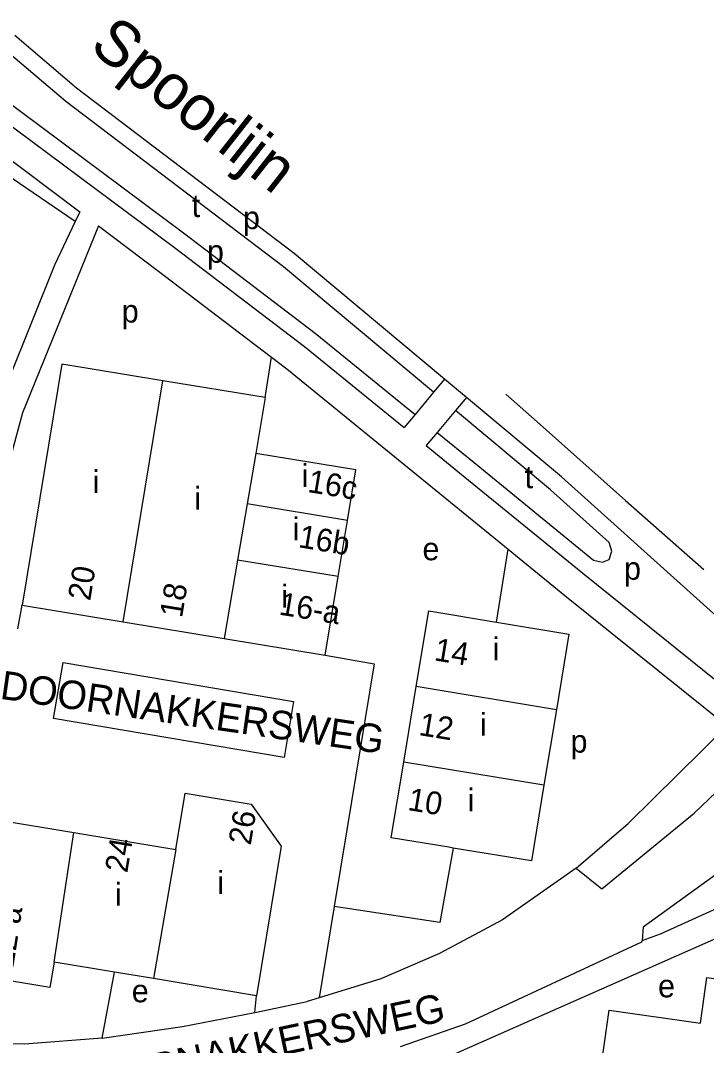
# Model space of a CAD drawing. Extents: x 163012 to 165277, y 382513 to 383987.
# Drawn here: x 164344.7 to 164465.3, y 383376 to 383556.1 of the extents above; entities that cross this region are included whole.
import ezdxf

# ---------------------------------------------------------------- set-up
doc = ezdxf.new("R2010")
doc.units = 0
for name, color, linetype in [('BLT_Basislijn', 7, 'Continuous'), ('BLT_Bebouwing', 7, 'Continuous'), ('BLT_Centroide', 7, 'Continuous'), ('BLT_Huisnummer', 7, 'Continuous'), ('BLT_Huisnummer_ tussenligend', 7, 'Continuous'), ('BLT_Huisnummer_reeks', 7, 'Continuous'), ('BLT_Onderverdeling_panden', 7, 'Continuous'), ('BLT_Spoorlijn', 7, 'Continuous'), ('BLT_Straatnaam', 7, 'Continuous'), ('BLT_Waternaam_spoorwegen', 7, 'Continuous')]:
    doc.layers.add(name, color=color, linetype=linetype)

msp = doc.modelspace()

# ---------------------------------------------------------------- linework, layer by layer
at = {"layer": 'BLT_Basislijn'}
for p, q in [((164333.16, 383539.03), (164355.14, 383522.49)), ((164355.14, 383522.49), (164354.3, 383520.77)), ((164419.28, 383493.09), (164392.82, 383515.16)), ((164417.35, 383490.79), (164390.96, 383512.81)), ((164387.71, 383489.86), (164388.84, 383496.98)), ((164419.28, 383493.09), (164417.35, 383490.79)), ((164423.12, 383489.89), (164419.28, 383493.09)), ((164417.35, 383490.79), (164414.09, 383486.88)), ((164387.71, 383489.86), (164386.09, 383480.04)), ((164423.12, 383489.89), (164421.19, 383487.59)), ((164439.84, 383475.94), (164423.12, 383489.89)), ((164414.09, 383486.88), (164412.16, 383484.58)), ((164421.19, 383487.59), (164417.96, 383483.72)), ((164437.88, 383473.67), (164421.19, 383487.59)), ((164417.96, 383483.72), (164416.04, 383481.42)), ((164386.09, 383480.04), (164384.58, 383471.18)), ((164478.25, 383441.42), (164439.84, 383475.94)), ((164384.58, 383471.18), (164382.89, 383461.32)), ((164428.41, 383450.42), (164430.45, 383463.23)), ((164430.45, 383463.23), (164440.42, 383455.11)), ((164382.89, 383461.32), (164380.53, 383447.52)), ((164443.57, 383458.99), (164472.51, 383435.75)), ((164440.42, 383455.11), (164468.93, 383432.21)), ((164344.23, 383449.24), (164345.02, 383453.37)), ((164402.09, 383413.92), (164399.88, 383400.48)), ((164399.88, 383400.48), (164397.25, 383384.44)), ((164359.07, 383377.33), (164361.26, 383388.93)), ((164385.91, 383381.84), (164386.21, 383384.79)), ((164397.25, 383384.44), (164395.09, 383383.78)), ((164385.91, 383381.84), (164395.09, 383383.78))]:
    msp.add_line(p, q, dxfattribs=at)
for points in [[(164392.82, 383515.16), (164354.55, 383544.23), (164343.7, 383553.44)], [(164390.96, 383512.81), (164352.67, 383541.89), (164341.87, 383551.06)], [(164337.54, 383545.43), (164373.59, 383518.63), (164396.51, 383501.2), (164414.09, 383486.88)], [(164335.71, 383543.05), (164371.79, 383516.23), (164394.66, 383498.84), (164412.16, 383484.58)], [(164354.3, 383520.77), (164350.68, 383513.14), (164342.61, 383492.97), (164318.64, 383498.68), (164317.46, 383500.16), (164317.37, 383501.96), (164331.02, 383533.86)], [(164354.3, 383520.77), (164343.28, 383528.32), (164331.02, 383533.86)], [(164358.45, 383520.01), (164345.06, 383487.17), (164342.05, 383476.11)], [(164358.45, 383520.01), (164368.77, 383512.24), (164388.84, 383496.98)], [(164388.84, 383496.98), (164391.57, 383494.91), (164414.64, 383476.11)], [(164417.96, 383483.72), (164424.45, 383478.44)], [(164416.04, 383481.42), (164422.55, 383476.11)], [(164424.45, 383478.44), (164445.46, 383461.32), (164447.04, 383460.96), (164448.24, 383461.42)], [(164414.64, 383476.11), (164430.45, 383463.23)], [(164422.55, 383476.11), (164443.57, 383458.99)], [(164448.24, 383461.42), (164448.71, 383462.87), (164448.21, 383464.38), (164437.88, 383473.67)], [(164398.29, 383444.6), (164406.88, 383443.06), (164402.09, 383413.92)], [(164352.19, 383443.33), (164392.74, 383436.49), (164391.07, 383426.62), (164350.53, 383433.46), (164352.19, 383443.33)], [(164442.4, 383407.17), (164446.92, 383403.55), (164463.13, 383416.86), (164483.88, 383436.63)], [(164442.4, 383407.17), (164451.54, 383415.02), (164468.93, 383432.21)], [(164492.66, 383429.15), (164478.98, 383415.5), (164470.27, 383408.43), (164454.19, 383396.85), (164454, 383394.51)], [(164420.8, 383410.73), (164418.46, 383397.66), (164399.88, 383400.48)], [(164454, 383394.51), (164457.22, 383395.68), (164477.05, 383404.62), (164483.85, 383409.96)], [(164442.4, 383407.17), (164429.48, 383398.13), (164418.37, 383392.2), (164408.07, 383387.76), (164397.25, 383384.44)], [(164425.29, 383365.33), (164421.18, 383374.61), (164475.67, 383398.71), (164485.85, 383406.54), (164494.23, 383396.59)], [(164454, 383394.51), (164453.92, 383394.21), (164422.89, 383379.8), (164411.47, 383375.78)], [(164359.07, 383377.33), (164373.21, 383379.36), (164385.91, 383381.84)], [(164359.07, 383377.33), (164345.39, 383376.28), (164330.66, 383376.32)]]:
    msp.add_lwpolyline(points, dxfattribs=at)
at = {"layer": 'BLT_Bebouwing'}
for p, q in [((164387.71, 383489.86), (164369.75, 383492.81)), ((164345.02, 383453.37), (164362.78, 383450.44)), ((164362.78, 383450.44), (164380.53, 383447.52)), ((164428.41, 383450.42), (164441.13, 383448.32)), ((164380.53, 383447.52), (164398.29, 383444.6)), ((164441.13, 383448.32), (164438.94, 383435.03)), ((164412.09, 383425.82), (164414.29, 383439.1)), ((164438.94, 383435.03), (164436.74, 383421.75)), ((164409.9, 383412.57), (164412.09, 383425.82)), ((164372.02, 383410.49), (164373.65, 383420.36)), ((164339.14, 383415.95), (164354.11, 383413.46)), ((164354.11, 383413.46), (164372.02, 383410.49)), ((164409.9, 383412.54), (164409.9, 383412.57)), ((164420.03, 383410.86), (164409.9, 383412.54)), ((164420.8, 383410.73), (164420.03, 383410.86)), ((164368.08, 383387.8), (164361.26, 383388.93)), ((164386.21, 383384.79), (164368.08, 383387.8))]:
    msp.add_line(p, q, dxfattribs=at)
for points in [[(164369.75, 383492.81), (164352, 383495.74), (164345.02, 383453.37)], [(164402.19, 383468.29), (164403.65, 383477.15), (164386.09, 383480.04)], [(164400.56, 383458.42), (164402.19, 383468.29)], [(164398.29, 383444.6), (164400.56, 383458.42)], [(164414.29, 383439.1), (164416.48, 383452.39), (164428.41, 383450.42)], [(164373.65, 383420.36), (164385.27, 383418.43), (164390.57, 383411.05), (164386.21, 383384.79)], [(164436.74, 383421.75), (164434.55, 383408.46), (164420.8, 383410.73)], [(164445.85, 383365.73), (164448.2, 383382.26), (164464.26, 383379.98), (164465.4, 383387.97), (164470.33, 383387.27), (164471.06, 383392.44), (164476.19, 383391.71), (164476.3, 383392.47), (164480.14, 383394.04), (164480.24, 383394.52), (164479.74, 383394.63), (164480.6, 383400.43), (164489.39, 383399.13), (164488.53, 383393.29), (164483.85, 383393.94), (164483.29, 383390.7), (164494.41, 383389.12), (164494.19, 383387.59), (164496.79, 383387.22), (164496.19, 383382.97), (164493.96, 383383.29)], [(164350.64, 383390.69), (164349.88, 383386.21), (164332.17, 383389.14)], [(164361.26, 383388.93), (164350.64, 383390.69)]]:
    msp.add_lwpolyline(points, dxfattribs=at)
at = {"layer": 'BLT_Onderverdeling_panden'}
for p, q in [((164362.78, 383450.44), (164369.75, 383492.81)), ((164402.19, 383468.29), (164384.58, 383471.18)), ((164400.56, 383458.42), (164382.89, 383461.32)), ((164438.94, 383435.03), (164414.29, 383439.1)), ((164436.74, 383421.75), (164412.09, 383425.82)), ((164350.64, 383390.69), (164354.11, 383413.46)), ((164372.02, 383410.49), (164368.08, 383387.8))]:
    msp.add_line(p, q, dxfattribs=at)
at = {"layer": 'BLT_Spoorlijn'}
msp.add_lwpolyline([(164430.03, 383490.44), (164435.57, 383485.6), (164451.06, 383471.79), (164464.85, 383459.68)], dxfattribs=at)

# ---------------------------------------------------------------- texts
at = {"layer": 'BLT_Centroide'}
for s, p in [('t', (164374.83, 383521.57)), ('p', (164383.83, 383519.45)), ('p', (164377.5, 383513.55)), ('p', (164362.52, 383503.04)), ('i', (164394.12, 383474.16)), ('t', (164433.36, 383473.93)), ('i', (164357.39, 383473.09)), ('i', (164375.25, 383470.16)), ('i', (164392.55, 383464.81)), ('e', (164415.39, 383461.28)), ('p', (164450.83, 383457.86)), ('i', (164390.57, 383452.97)), ('i', (164427.71, 383443.72)), ('i', (164425.52, 383430.44)), ('p', (164441.42, 383427.49)), ('i', (164423.32, 383417.16)), ('i', (164379.33, 383402.67)), ('i', (164361.33, 383400.58)), ('e', (164456.81, 383384.5)), ('e', (164364.28, 383383.63))]:
    msp.add_text(s, height=4, dxfattribs=at).set_placement(p)
at = {"layer": 'BLT_Huisnummer'}
for s, rotation, p in [('16c', 350.6232, (164395.06, 383473.29)), ('16b', 350.6232, (164393.44, 383463.59)), ('20', 80.6528, (164356.96, 383454.03)), ('18', 80.6527, (164373.11, 383451.05)), ('14', 350.6232, (164417.3, 383443.72)), ('10', 350.6229, (164412.65, 383417.42)), ('26', 80.6447, (164385.19, 383411.11)), ('24', 80.6482, (164363.48, 383406.25))]:
    msp.add_text(s, height=4, rotation=rotation, dxfattribs=at).set_placement(p)
at = {"layer": 'BLT_Huisnummer_ tussenligend'}
msp.add_text('12', height=4, rotation=350.6232, dxfattribs=at).set_placement((164414.59, 383430.6))
at = {"layer": 'BLT_Huisnummer_reeks'}
for s, rotation, p in [('16-a', 350.6508, (164390.02, 383451.76)), ('22-a', 81.3244, (164343.44, 383389.59))]:
    msp.add_text(s, height=4, rotation=rotation, dxfattribs=at).set_placement(p)
at = {"layer": 'BLT_Straatnaam'}
for rotation, p in [(351.7938, (164340.97, 383436.97)), (11.924, (164353.16, 383366.36))]:
    msp.add_text('DOORNAKKERSWEG', height=5, rotation=rotation, dxfattribs=at).set_placement(p)
at = {"layer": 'BLT_Waternaam_spoorwegen'}
msp.add_text('Spoorlijn ', height=8, rotation=321.806, dxfattribs=at).set_placement((164356.6, 383551.11))

doc.saveas('drawing.dxf')
